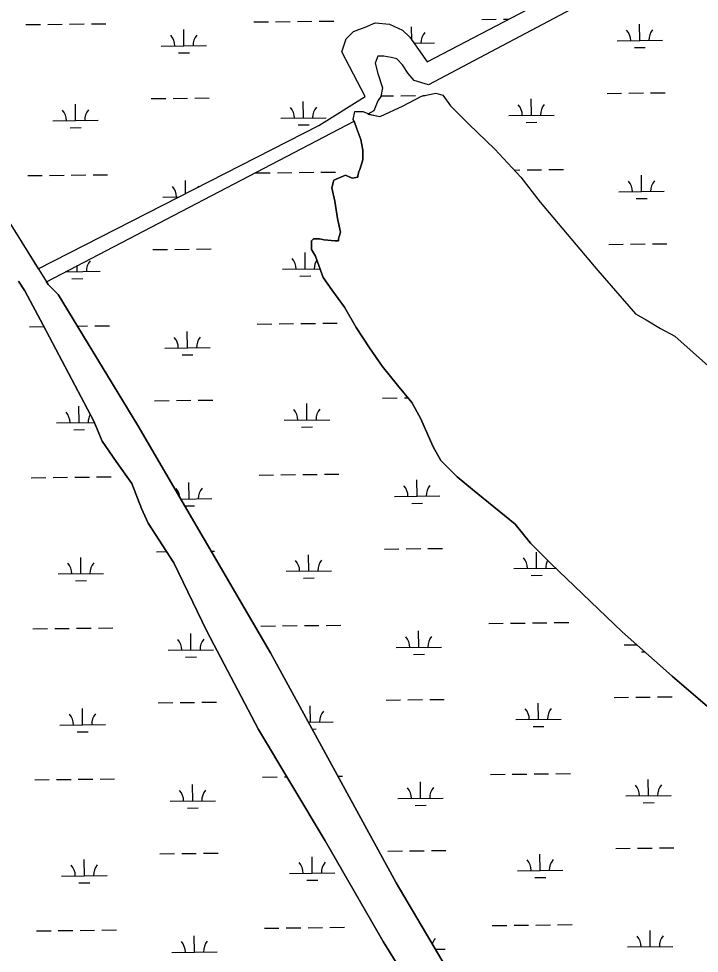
# Model space of a CAD drawing. Extents: x 3684037 to 3722149, y 433263 to 459021.
# Drawn here: x 3715795 to 3717294, y 442103 to 444162 of the extents above; entities that cross this region are included whole.
import ezdxf

# ---------------------------------------------------------------- set-up
doc = ezdxf.new("R2010")
doc.units = 0
doc.layers.add('V-TOPO-SHOR', color=7, linetype='Continuous')
doc.layers.add('V-WETL-SWMP', color=7, linetype='Continuous')

msp = doc.modelspace()

# ---------------------------------------------------------------- linework, layer by layer
at = {"layer": 'V-TOPO-SHOR'}
for points in [[(3715113.8, 444850.2), (3715135.7, 444850.3), (3715140.3, 444848), (3715161, 444834.2), (3715338.4, 444507.9), (3715684.1, 443857.7), (3715860.3, 443576.2), (3715868.3, 443568.2), (3715882.2, 443554.4), (3716057.2, 443266.1), (3716349.8, 442765.2), (3716626.3, 442258.6), (3716886.7, 441817.4), (3717236.7, 441338.5), (3717274.7, 441275.3), (3717473.9, 440985.8), (3717669.7, 440684.9), (3717786, 440493), (3717806.8, 440433.3), (3718016.6, 439977.2)], [(3716590.9, 443946.6), (3716641.9, 443970), (3716682.2, 443991.2), (3716714, 443997.6), (3716728.9, 443993.3), (3716745.8, 443970), (3716786.2, 443929.7), (3716843.5, 443874.5), (3716900.8, 443813), (3716943.3, 443757.8), (3717070.6, 443607.1), (3717153.4, 443511.6), (3717176.8, 443498.9), (3717208.6, 443479.8), (3717240.4, 443462.8), (3717321.1, 443390.7)], [(3716552.7, 443851.1), (3716552.7, 443872.3), (3716548.5, 443895.7), (3716540, 443919), (3716533.6, 443936), (3716531.5, 443940.2), (3716535.7, 443957.2), (3716552.7, 443957.2), (3716569.7, 443950.8), (3716590.9, 443946.6)], [(3717336.1, 442626.7), (3717291.5, 442664.9), (3717234.2, 442713.7), (3717123.8, 442811.3), (3716966.8, 442961.9), (3716922.2, 443006.5), (3716888.2, 443048.9), (3716841.5, 443087.1), (3716794.8, 443125.3), (3716760.9, 443152.9), (3716724.8, 443189), (3716707.8, 443218.7), (3716680.2, 443282.3), (3716661.1, 443316.3), (3716629.2, 443354.5), (3716595.3, 443396.9), (3716567.7, 443437.2), (3716538, 443481.8), (3716512.5, 443526.4), (3716484.9, 443564.6), (3716465.8, 443592.2), (3716453, 443626.1), (3716448.8, 443638.8), (3716440.3, 443653.7), (3716440.3, 443672.8), (3716444.5, 443677), (3716457.3, 443677), (3716467.9, 443674.9), (3716491.2, 443672.8), (3716499.7, 443672.8), (3716499.7, 443677.1), (3716504, 443691.9), (3716497.6, 443721.6), (3716491.2, 443759.8), (3716484.8, 443789.5), (3716489.1, 443806.5), (3716514.5, 443817.1), (3716529.4, 443810.8), (3716542.1, 443812.9), (3716542.1, 443815), (3716544.3, 443825.6), (3716546.4, 443829.9), (3716552.7, 443851.1)], [(3715794.8, 443584.2), (3715808.6, 443562.4), (3715848.9, 443486.6), (3715960.7, 443275.2), (3715979.1, 443231.5), (3716010.2, 443186.7), (3716044.7, 443138.5), (3716065.5, 443083.3), (3716080.5, 443051.1), (3716104.7, 443013.2), (3716136.9, 442963.8), (3716209.5, 442813.3), (3716323.6, 442596.2), (3716469.9, 442351.5), (3716597.7, 442129.8), (3716633.4, 442071.2)]]:
    msp.add_lwpolyline(points, dxfattribs=at)
at = {"layer": 'V-WETL-SWMP'}
for p, q in [((3716694.6, 444066.9), (3717248.1, 444356.6)), ((3717267.2, 444318.4), (3716697.8, 444016)), ((3716409, 444155.8), (3716441, 444156.2)), ((3716457, 444156.4), (3716489, 444156.7)), ((3716814.9, 444160.5), (3716846.9, 444160.9)), ((3716862.9, 444161.1), (3716874.8, 444161.2)), ((3715811.2, 444148.8), (3715843.2, 444149.2)), ((3715859.2, 444149.4), (3715891.2, 444149.8)), ((3715907.2, 444150), (3715939.2, 444150.3)), ((3715955.2, 444150.5), (3715987.2, 444150.9)), ((3716159.1, 444102.1), (3716158.6, 444138.1)), ((3716313, 444154.7), (3716345, 444155)), ((3716361, 444155.2), (3716393, 444155.6)), ((3716532.4, 444133.8), (3716557.8, 444143.3)), ((3716557.8, 444143.3), (3716580.1, 444152.9)), ((3716580.1, 444152.9), (3716611.9, 444149.7)), ((3716611.9, 444149.7), (3716640.5, 444137)), ((3716640.5, 444137), (3716656.4, 444121)), ((3716660.8, 444114.8), (3716660.5, 444144)), ((3717162.8, 444113.8), (3717162.4, 444149.8)), ((3716506.9, 444089.2), (3716516.4, 444117.9)), ((3716516.4, 444117.9), (3716532.4, 444133.8)), ((3716656.4, 444121), (3716694.6, 444066.9)), ((3716109.1, 444101.6), (3716209.1, 444102.7)), ((3716665.6, 444108), (3716710.9, 444108.6)), ((3717112.8, 444113.2), (3717212.8, 444114.4)), ((3717151, 444098.2), (3717175, 444098.5)), ((3716147.2, 444086.6), (3716171.2, 444086.8)), ((3716557.8, 443990.5), (3716506.9, 444089.2)), ((3716586.4, 444079.7), (3716580.1, 444063.7)), ((3716599.2, 444079.7), (3716586.4, 444079.7)), ((3716615.1, 444076.5), (3716599.2, 444079.7)), ((3716627.8, 444073.3), (3716615.1, 444076.5)), ((3716580.1, 444063.7), (3716586.4, 444041.5)), ((3716640.5, 444060.6), (3716627.8, 444073.3)), ((3716653.2, 444041.5), (3716640.5, 444060.6)), ((3716586.4, 444041.5), (3716596, 444009.6)), ((3716666, 444025.5), (3716653.2, 444041.5)), ((3716697.8, 444016), (3716666, 444025.5)), ((3716596, 444009.6), (3716592.8, 443990.5)), ((3716593, 443991.7), (3716620.9, 443992.1)), ((3716636.9, 443992.3), (3716668.9, 443992.6)), ((3716641.9, 443970), (3716682.2, 443991.2)), ((3716682.2, 443991.2), (3716714, 443997.6)), ((3716684.9, 443992.8), (3716690.6, 443992.9)), ((3716714, 443997.6), (3716728.9, 443993.3)), ((3716728.9, 443993.3), (3716745.8, 443970)), ((3717090.7, 443997.5), (3717122.7, 443997.9)), ((3717138.7, 443998.1), (3717170.7, 443998.5)), ((3717186.7, 443998.7), (3717218.7, 443999)), ((3715920.5, 443937.5), (3715920.1, 443973.5)), ((3716087, 443985.9), (3716119, 443986.2)), ((3716135, 443986.4), (3716167, 443986.8)), ((3716183, 443987), (3716215, 443987.3)), ((3716422.4, 443943.3), (3716421.9, 443979.3)), ((3716456, 443926.8), (3716557.8, 443990.5)), ((3716586.4, 443981), (3716576.9, 443958.7)), ((3716592.8, 443990.5), (3716586.4, 443981)), ((3716924.2, 443949.2), (3716923.8, 443985.2)), ((3716576.9, 443958.7), (3716564, 443952)), ((3716564, 443952), (3716590.9, 443946.6)), ((3716590.9, 443946.6), (3716641.9, 443970)), ((3716745.8, 443970), (3716786.2, 443929.7)), ((3715870.5, 443936.9), (3715970.5, 443938.1)), ((3716372.4, 443942.7), (3716472.4, 443943.9)), ((3716786.2, 443929.7), (3716843.5, 443874.5)), ((3716874.2, 443948.6), (3716974.2, 443949.8)), ((3716912.4, 443933.6), (3716936.4, 443933.9)), ((3715838.3, 443611.3), (3716456, 443926.8)), ((3715908.7, 443921.9), (3715932.7, 443922.2)), ((3716410.5, 443927.8), (3716434.5, 443928)), ((3716843.5, 443874.5), (3716900.8, 443813)), ((3715684.1, 443857.7), (3715838.3, 443611.3)), ((3716886.2, 443828.6), (3716898.8, 443828.8)), ((3716914.8, 443829), (3716946.8, 443829.4)), ((3716962.8, 443829.5), (3716994.8, 443829.9)), ((3715815, 443816.2), (3715847, 443816.6)), ((3715863, 443816.7), (3715895, 443817.1)), ((3715911, 443817.3), (3715943, 443817.7)), ((3715959, 443817.9), (3715991, 443818.2)), ((3716316.8, 443822.1), (3716348.8, 443822.5)), ((3716364.8, 443822.7), (3716396.8, 443823)), ((3716412.8, 443823.2), (3716444.8, 443823.6)), ((3716460.8, 443823.8), (3716492.8, 443824.1)), ((3716900.8, 443813), (3716943.3, 443757.8)), ((3717166.7, 443781.2), (3717166.3, 443817.2)), ((3716162.8, 443777.1), (3716162.5, 443805.5)), ((3716112.9, 443768.9), (3716147.6, 443769.3)), ((3717116.7, 443780.6), (3717216.7, 443781.7)), ((3717154.9, 443765.6), (3717178.9, 443765.9)), ((3716943.3, 443757.8), (3717070.6, 443607.1)), ((3717094.6, 443664.9), (3717126.6, 443665.3)), ((3717142.6, 443665.4), (3717174.6, 443665.8)), ((3717190.6, 443666), (3717222.6, 443666.4)), ((3716090.8, 443653.3), (3716122.8, 443653.6)), ((3716138.8, 443653.8), (3716170.8, 443654.2)), ((3716186.8, 443654.4), (3716218.8, 443654.8)), ((3716426.1, 443610.7), (3716425.7, 443646.7)), ((3715898.2, 443604.6), (3715974.3, 443605.5)), ((3715924.3, 443604.9), (3715924.1, 443618.1)), ((3716376.1, 443610.2), (3716458.7, 443611.1)), ((3717070.6, 443607.1), (3717153.4, 443511.6)), ((3715808.6, 443562.4), (3715794.8, 443584.2)), ((3715912.4, 443589.3), (3715936.4, 443589.6)), ((3716414.3, 443595.2), (3716438.3, 443595.5)), ((3715848.9, 443486.6), (3715808.6, 443562.4)), ((3717153.4, 443511.6), (3717176.8, 443498.9)), ((3717176.8, 443498.9), (3717208.6, 443479.8)), ((3715818.9, 443483.5), (3715850.3, 443483.9)), ((3715960.7, 443275.2), (3715848.9, 443486.6)), ((3715924.4, 443484.8), (3715946.8, 443485.1)), ((3715962.8, 443485.3), (3715994.8, 443485.6)), ((3716320.7, 443489.4), (3716352.7, 443489.8)), ((3716368.7, 443490), (3716400.7, 443490.4)), ((3716416.7, 443490.6), (3716448.7, 443490.9)), ((3716464.7, 443491.1), (3716496.7, 443491.5)), ((3717208.6, 443479.8), (3717240.4, 443462.8)), ((3716166.7, 443436.9), (3716166.3, 443472.9)), ((3717240.4, 443462.8), (3717321.1, 443390.7)), ((3716116.7, 443436.3), (3716216.7, 443437.5)), ((3716154.9, 443421.3), (3716178.9, 443421.6)), ((3716094.6, 443320.6), (3716126.6, 443321)), ((3716142.6, 443321.2), (3716174.6, 443321.6)), ((3716190.6, 443321.7), (3716222.6, 443322.1)), ((3716430, 443278.1), (3716429.6, 443314.1)), ((3716596.5, 443326.5), (3716628.5, 443326.8)), ((3716644.5, 443327), (3716652.1, 443327.1)), ((3715928.2, 443272.2), (3715927.8, 443308.2)), ((3715878.2, 443271.6), (3715961.8, 443272.6)), ((3715979.1, 443231.5), (3715960.7, 443275.2)), ((3716380, 443277.5), (3716480, 443278.7)), ((3715916.4, 443256.6), (3715940.4, 443256.9)), ((3716418.2, 443262.5), (3716442.2, 443262.8)), ((3716010.2, 443186.7), (3715979.1, 443231.5)), ((3716044.7, 443138.5), (3716010.2, 443186.7)), ((3715822.8, 443150.9), (3715854.8, 443151.3)), ((3715870.8, 443151.4), (3715902.8, 443151.8)), ((3715918.8, 443152), (3715950.8, 443152.4)), ((3715966.8, 443152.6), (3715998.8, 443152.9)), ((3716324.6, 443156.8), (3716356.6, 443157.2)), ((3716372.6, 443157.3), (3716404.6, 443157.7)), ((3716420.6, 443157.9), (3716452.6, 443158.3)), ((3716468.6, 443158.5), (3716500.5, 443158.8)), ((3716065.5, 443083.3), (3716044.7, 443138.5)), ((3716170.6, 443104.3), (3716170.2, 443140.3)), ((3716672.4, 443110.1), (3716672, 443146.1)), ((3716622.4, 443109.5), (3716722.4, 443110.7)), ((3716151.9, 443104), (3716220.6, 443104.8)), ((3716160.9, 443088.7), (3716182.7, 443089)), ((3716660.6, 443094.5), (3716684.6, 443094.8)), ((3716080.5, 443051.1), (3716065.5, 443083.3)), ((3716104.7, 443013.2), (3716080.5, 443051.1)), ((3716136.9, 442963.8), (3716104.7, 443013.2)), ((3716098.6, 442987.9), (3716121, 442988.2)), ((3716218.9, 442989.4), (3716226.5, 442989.5)), ((3716600.4, 442993.8), (3716632.4, 442994.2)), ((3716648.4, 442994.4), (3716680.4, 442994.7)), ((3716696.4, 442994.9), (3716728.4, 442995.3)), ((3716935.7, 442951.3), (3716935.3, 442987.3)), ((3715932.1, 442939.5), (3715931.7, 442975.5)), ((3716209.5, 442813.3), (3716136.9, 442963.8)), ((3716433.9, 442945.4), (3716433.5, 442981.4)), ((3716383.9, 442944.9), (3716483.9, 442946)), ((3716885.7, 442950.7), (3716977.3, 442951.8)), ((3715882.1, 442938.9), (3715982.1, 442940.1)), ((3715920.3, 442924), (3715944.3, 442924.2)), ((3716422, 442929.9), (3716446, 442930.2)), ((3716923.9, 442935.7), (3716947.9, 442936)), ((3715826.7, 442818.2), (3715858.7, 442818.6)), ((3715874.7, 442818.8), (3715906.6, 442819.2)), ((3715922.6, 442819.3), (3715954.6, 442819.7)), ((3715970.6, 442819.9), (3716002.6, 442820.3)), ((3716328.4, 442824.1), (3716360.4, 442824.5)), ((3716376.4, 442824.7), (3716408.4, 442825.1)), ((3716424.4, 442825.3), (3716456.4, 442825.6)), ((3716472.4, 442825.8), (3716504.4, 442826.2)), ((3716830.3, 442830), (3716862.3, 442830.4)), ((3716878.3, 442830.5), (3716910.3, 442830.9)), ((3716926.3, 442831.1), (3716958.3, 442831.5)), ((3716974.3, 442831.7), (3717006.3, 442832)), ((3716174.5, 442771.5), (3716174.1, 442807.5)), ((3716323.6, 442596.2), (3716209.5, 442813.3)), ((3716676.3, 442777.4), (3716675.9, 442813.4)), ((3716626.3, 442776.9), (3716726.3, 442778)), ((3717128.2, 442782.7), (3717155.8, 442783)), ((3716124.5, 442770.9), (3716224.5, 442772.1)), ((3716162.7, 442756), (3716186.7, 442756.2)), ((3716664.5, 442761.9), (3716688.5, 442762.2)), ((3717166.4, 442767.7), (3717173, 442767.8)), ((3716102.5, 442655.2), (3716134.5, 442655.6)), ((3716150.5, 442655.8), (3716182.5, 442656.2)), ((3716198.5, 442656.4), (3716230.5, 442656.7)), ((3716604.3, 442661.2), (3716636.2, 442661.5)), ((3716652.2, 442661.7), (3716684.2, 442662.1)), ((3716700.2, 442662.3), (3716732.2, 442662.7)), ((3716939.6, 442618.6), (3716939.2, 442654.6)), ((3717106.1, 442667), (3717138.1, 442667.4)), ((3717154.1, 442667.6), (3717186.1, 442667.9)), ((3717202.1, 442668.1), (3717234.1, 442668.5)), ((3715936, 442606.9), (3715935.5, 442642.9)), ((3716437.7, 442612.8), (3716437.3, 442648.8)), ((3716433, 442612.7), (3716487.7, 442613.4)), ((3716889.6, 442618.1), (3716989.6, 442619.2)), ((3715886, 442606.3), (3715986, 442607.5)), ((3715924.1, 442591.3), (3715948.1, 442591.6)), ((3716469.9, 442351.5), (3716323.6, 442596.2)), ((3716441.4, 442597.4), (3716449.9, 442597.5)), ((3716927.8, 442603.1), (3716951.8, 442603.3)), ((3716332.4, 442491.4), (3716364.4, 442491.8)), ((3716380.4, 442492), (3716385.9, 442492)), ((3716498.2, 442493.4), (3716508.3, 442493.5)), ((3716834.2, 442497.3), (3716866.2, 442497.7)), ((3716882.2, 442497.9), (3716914.2, 442498.3)), ((3716930.2, 442498.4), (3716962.2, 442498.8)), ((3716978.2, 442499), (3717010.2, 442499.4)), ((3715830.5, 442485.6), (3715862.5, 442485.9)), ((3715878.5, 442486.1), (3715910.5, 442486.5)), ((3715926.5, 442486.7), (3715958.5, 442487.1)), ((3715974.5, 442487.2), (3716006.5, 442487.6)), ((3716178.4, 442438.9), (3716178, 442474.9)), ((3716680.2, 442444.8), (3716679.8, 442480.8)), ((3717182.1, 442450.6), (3717181.6, 442486.6)), ((3717132.1, 442450), (3717232, 442451.2)), ((3716128.4, 442438.3), (3716228.4, 442439.5)), ((3716630.2, 442444.2), (3716730.2, 442445.4)), ((3716668.4, 442429.2), (3716692.4, 442429.5)), ((3717170.2, 442435.1), (3717194.2, 442435.3)), ((3716166.6, 442423.3), (3716190.6, 442423.6)), ((3716597.7, 442129.8), (3716469.9, 442351.5)), ((3716202.3, 442323.7), (3716234.3, 442324.1)), ((3716608.1, 442328.5), (3716640.1, 442328.9)), ((3716656.1, 442329.1), (3716688.1, 442329.4)), ((3716704.1, 442329.6), (3716736.1, 442330)), ((3717110, 442334.4), (3717142, 442334.7)), ((3717158, 442334.9), (3717190, 442335.3)), ((3717206, 442335.5), (3717238, 442335.8)), ((3715939.8, 442274.2), (3715939.4, 442310.2)), ((3716106.3, 442322.6), (3716138.3, 442323)), ((3716154.3, 442323.2), (3716186.3, 442323.5)), ((3716441.7, 442280.1), (3716441.3, 442316.1)), ((3716943.5, 442286), (3716943.1, 442322)), ((3716893.5, 442285.4), (3716993.5, 442286.6)), ((3715889.8, 442273.6), (3715989.8, 442274.8)), ((3716391.7, 442279.5), (3716491.7, 442280.6)), ((3716429.9, 442264.5), (3716453.9, 442264.8)), ((3716931.7, 442270.4), (3716955.7, 442270.7)), ((3715928, 442258.7), (3715952, 442258.9)), ((3716336.3, 442158.8), (3716368.3, 442159.1)), ((3716384.3, 442159.3), (3716416.3, 442159.7)), ((3716432.3, 442159.9), (3716464.3, 442160.2)), ((3716480.3, 442160.4), (3716512.3, 442160.8)), ((3716838, 442164.7), (3716870, 442165)), ((3716886, 442165.2), (3716918, 442165.6)), ((3716934, 442165.8), (3716966, 442166.2)), ((3716982, 442166.4), (3717014, 442166.7)), ((3715834.4, 442152.9), (3715866.4, 442153.3)), ((3715882.4, 442153.5), (3715914.4, 442153.9)), ((3715930.4, 442154), (3715962.4, 442154.4)), ((3715978.4, 442154.6), (3716010.4, 442155)), ((3716182.3, 442106.2), (3716181.9, 442142.2)), ((3717185.9, 442118), (3717185.5, 442154)), ((3716633.4, 442071.2), (3716597.7, 442129.8)), ((3717135.9, 442117.4), (3717235.9, 442118.6)), ((3716132.3, 442105.6), (3716232.3, 442106.8)), ((3716712.5, 442112.5), (3716734, 442112.7))]:
    msp.add_line(p, q, dxfattribs=at)
msp.add_lwpolyline([(3716886.7, 441817.4), (3716626.3, 442258.6), (3716349.8, 442765.2), (3716057.2, 443266.1), (3715882.2, 443554.4), (3715860.3, 443576.2), (3715856.2, 443582.7), (3716533.6, 443936.1), (3716540, 443919), (3716548.5, 443895.7), (3716552.7, 443872.3), (3716552.7, 443851.1), (3716546.4, 443829.9), (3716544.3, 443825.6), (3716542.1, 443815), (3716542.1, 443812.9), (3716529.4, 443810.8), (3716514.5, 443817.1), (3716489.1, 443806.5), (3716484.8, 443789.5), (3716491.2, 443759.8), (3716497.6, 443721.6), (3716504, 443691.9), (3716499.7, 443677.1), (3716499.7, 443672.8), (3716491.2, 443672.8), (3716467.9, 443674.9), (3716457.3, 443677), (3716444.5, 443677), (3716440.3, 443672.8), (3716440.3, 443653.7), (3716448.8, 443638.8), (3716453, 443626.1), (3716465.8, 443592.2), (3716484.9, 443564.6), (3716512.5, 443526.4), (3716538, 443481.8), (3716567.7, 443437.2), (3716595.3, 443396.9), (3716629.2, 443354.5), (3716661.1, 443316.3), (3716680.2, 443282.3), (3716707.8, 443218.7), (3716724.8, 443189), (3716760.9, 443152.9), (3716794.8, 443125.3), (3716888.2, 443048.9), (3716922.2, 443006.5), (3716966.8, 442961.9), (3717123.8, 442811.3), (3717234.2, 442713.7), (3717291.5, 442664.9), (3717336.1, 442626.7)], dxfattribs=at)
for centre, start, end in [((3717107.6, 444113.7), 359.8949, 41.4385), ((3717218, 444114.9), 139.8949, 181.4385), ((3716103.8, 444102), 359.8949, 41.4385), ((3716214.3, 444103.3), 139.8949, 181.4385), ((3716716.2, 444109.1), 139.8949, 181.4385), ((3716869, 443949), 359.8949, 41.4385), ((3716979.5, 443950.3), 139.8949, 181.4385), ((3715865.2, 443937.3), 359.8949, 41.4385), ((3715975.7, 443938.6), 139.8949, 181.4385), ((3716367.1, 443943.2), 359.8949, 41.4385), ((3716477.6, 443944.4), 139.8949, 181.4385), ((3716107.7, 443769.3), 359.8949, 41.4385), ((3716218.2, 443770.6), 139.8949, 145.6321), ((3717111.4, 443781), 359.8949, 41.4385), ((3717221.9, 443782.3), 139.8949, 181.4385), ((3715979.5, 443606), 139.8949, 181.4385), ((3716370.9, 443610.6), 359.8949, 41.4385), ((3716481.4, 443611.9), 147.8241, 181.4385), ((3715869, 443604.7), 359.8949, 4.8367), ((3716111.5, 443436.7), 359.8949, 41.4385), ((3716221.9, 443438), 139.8949, 181.4385), ((3715873, 443272), 359.8949, 41.4385), ((3716374.8, 443277.9), 359.8949, 41.4385), ((3716485.2, 443279.2), 139.8949, 181.4385), ((3715983.5, 443273.3), 151.0322, 181.4385), ((3716115.3, 443104.1), 3.8424, 41.4385), ((3716225.8, 443105.4), 139.8949, 181.4385), ((3716617.2, 443109.9), 359.8949, 41.4385), ((3716727.7, 443111.2), 139.8949, 181.4385), ((3715876.8, 442939.4), 359.8949, 41.4385), ((3715987.3, 442940.6), 139.8949, 181.4385), ((3716378.6, 442945.3), 359.8949, 41.4385), ((3716489.1, 442946.6), 139.8949, 181.4385), ((3716880.5, 442951.1), 359.8949, 41.4385), ((3716991, 442952.4), 152.1602, 181.4385), ((3716621.1, 442777.3), 359.8949, 41.4385), ((3716731.5, 442778.6), 139.8949, 181.4385), ((3716119.3, 442771.4), 359.8949, 41.4385), ((3716229.8, 442772.6), 139.8949, 181.4385), ((3716493, 442613.9), 139.8949, 181.4385), ((3716884.4, 442618.5), 359.8949, 41.4385), ((3716994.8, 442619.8), 139.8949, 181.4385), ((3715880.7, 442606.7), 359.8949, 41.4385), ((3715991.2, 442608), 139.8949, 181.4385), ((3716624.9, 442444.6), 359.8949, 41.4385), ((3716735.4, 442445.9), 139.8949, 181.4385), ((3717126.8, 442450.5), 359.8949, 41.4385), ((3717237.3, 442451.7), 139.8949, 181.4385), ((3716123.2, 442438.7), 359.8949, 41.4385), ((3716233.6, 442440), 139.8949, 181.4385), ((3716386.5, 442279.9), 359.8949, 41.4385), ((3716496.9, 442281.2), 139.8949, 181.4385), ((3716888.2, 442285.8), 359.8949, 41.4385), ((3716998.7, 442287.1), 139.8949, 181.4385), ((3715884.6, 442274.1), 359.8949, 41.4385), ((3715995.1, 442275.3), 139.8949, 181.4385), ((3717130.7, 442117.8), 359.8949, 41.4385), ((3717241.2, 442119.1), 139.8949, 181.4385), ((3716127, 442106.1), 359.8949, 41.4385), ((3716237.5, 442107.3), 139.8949, 181.4385), ((3716739.3, 442113.3), 139.8949, 162.1978)]:
    msp.add_arc(centre, 35.2, start, end, dxfattribs=at)

doc.saveas('drawing.dxf')
